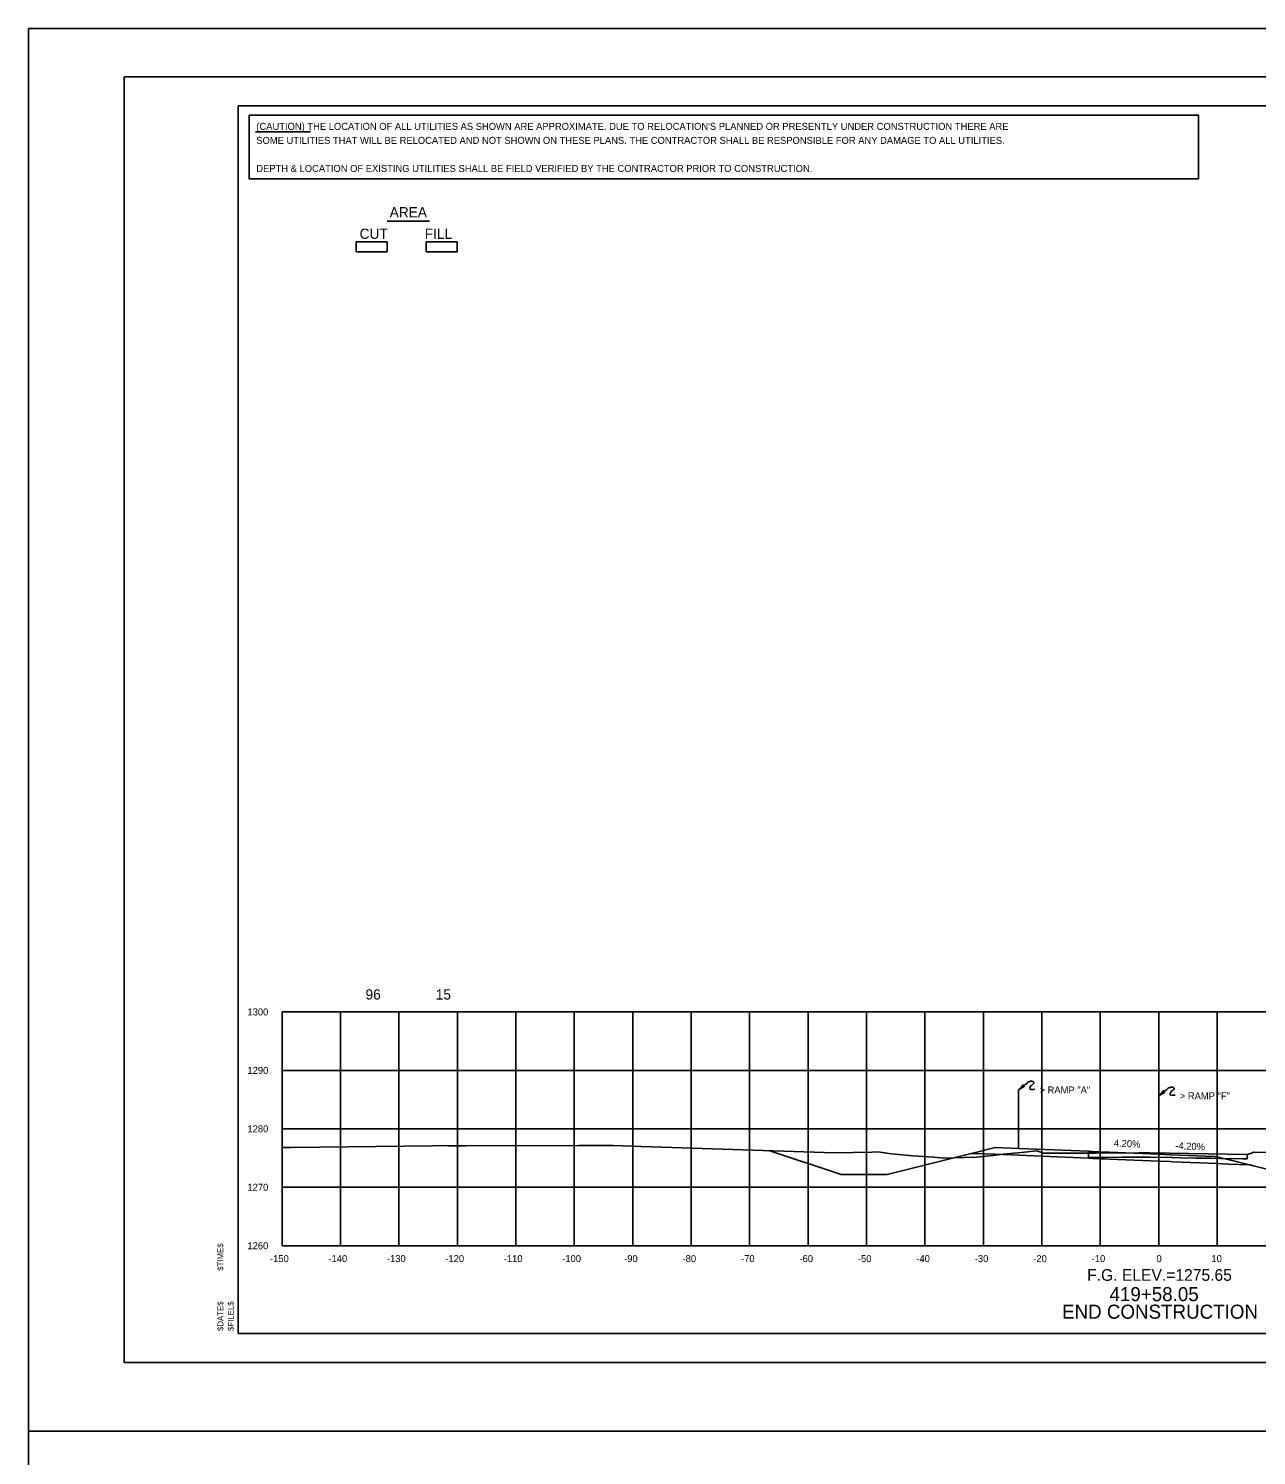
# Model space of a CAD drawing. Extents: x 2148105 to 2149976, y 144169 to 149705.
# Drawn here: x 2148219.9 to 2148430, y 149461 to 149705.2 of the extents above; entities that cross this region are included whole.
import ezdxf

# ---------------------------------------------------------------- set-up
doc = ezdxf.new("R2010")
doc.units = 0
for name, color, linetype in [('Bridge M-Header', 7, 'Continuous'), ('Default', 7, 'Continuous'), ('INR_Tracking', 7, 'Continuous'), ('PH1a-PR-Drives', 7, 'Continuous'), ('PH1a-PR-ServRd', 7, 'Continuous'), ('PH2-PR-Barrier', 7, 'Continuous'), ('PR-AttenuatorPad', 7, 'Continuous'), ('PR_Align_PC', 7, 'Continuous'), ('PR_Align_Ramp_E', 7, 'Continuous'), ('PR_Align_Ramp_J', 7, 'Continuous'), ('PR_Storm_Channel', 7, 'Continuous'), ('PR_Storm_Conc_Box_PH1B', 7, 'Continuous'), ('PR_Storm_Conc_Pipe', 7, 'Continuous'), ('PR_Storm_Conc_Pipe_PH1B', 7, 'Continuous'), ('PR_Storm_Inlet_CICI_PH1B', 7, 'Continuous'), ('PR_Storm_Junction_Box_PH1B', 7, 'Continuous'), ('PR_Storm_MH', 7, 'Continuous'), ('PR_Storm_MH_PH1B', 7, 'Continuous'), ('PR_Storm_Standard_Median_Drain_PH1B', 7, 'Continuous'), ('PR_Storm_Txt_PH1B', 7, 'Continuous'), ('TopCut', 7, 'Continuous'), ('TOPO_BRIDGE_Pier Cap', 7, 'Continuous')]:
    doc.layers.add(name, color=color, linetype=linetype)

# ---------------------------------------------------------------- blocks, each defined once
blk = doc.blocks.new('POINT_DISPLAY')
at = {"layer": 'Default'}
blk.add_line((0, 0), (0, 0), dxfattribs=at)

msp = doc.modelspace()

# ---------------------------------------------------------------- linework, layer by layer
at = {"layer": 'INR_Tracking'}
msp.add_lwpolyline([(2148401.32, 149511.9), (2148402.06, 149511.86), (2148413.32, 149511.39), (2148413.41, 149511.39), (2148415.32, 149511.31), (2148415.71, 149511.29), (2148423.32, 149510.97), (2148425.23, 149510.89), (2148425.31, 149510.89), (2148428.78, 149510.74), (2148428.94, 149510.73), (2148429.28, 149510.65), (2148436.78, 149508.77), (2148437.19, 149508.77), (2148444.78, 149508.77), (2148449.16, 149509.84), (2148517.32, 149526.35)], dxfattribs=at)
at = {"layer": 'PH1a-PR-ServRd'}
msp.add_lwpolyline([(2148570.82, 149481.91), (2148255.82, 149481.91), (2148255.82, 149691.91), (2148570.82, 149691.91)], close=True, dxfattribs=at)
at = {"layer": 'PH2-PR-Barrier'}
msp.add_line((2148413.32, 149512.56), (2148413.32, 149522.56), dxfattribs=at)
for points in [[(2148413.32, 149522.56), (2148413.84, 149523.11), (2148414.1, 149523.42), (2148414.18, 149523.25), (2148414.32, 149523.13), (2148413.32, 149522.56)], [(2148414.33, 149523.37), (2148414.69, 149523.66), (2148414.85, 149523.79), (2148414.94, 149523.86), (2148415.04, 149523.92), (2148415.14, 149523.97), (2148415.26, 149524), (2148415.39, 149524.03), (2148415.49, 149524.04), (2148415.57, 149524.04), (2148415.65, 149524.04), (2148415.72, 149524.02), (2148415.78, 149524.01), (2148415.83, 149523.99), (2148415.87, 149523.96), (2148415.91, 149523.93), (2148415.95, 149523.89), (2148415.98, 149523.83), (2148415.97, 149523.77), (2148415.96, 149523.73), (2148415.91, 149523.66), (2148415.72, 149523.5), (2148415.53, 149523.34), (2148415.46, 149523.26), (2148415.39, 149523.19), (2148415.33, 149523.09), (2148415.29, 149523.03), (2148415.25, 149522.94), (2148415.25, 149522.87), (2148415.27, 149522.78), (2148415.31, 149522.71), (2148415.36, 149522.68), (2148415.42, 149522.65), (2148415.53, 149522.64), (2148415.66, 149522.65), (2148415.82, 149522.66), (2148416.15, 149522.7)]]:
    msp.add_lwpolyline(points, dxfattribs=at)
at = {"layer": 'PR-AttenuatorPad'}
msp.add_line((2148389.32, 149513.57), (2148389.32, 149523.57), dxfattribs=at)
for points in [[(2148389.32, 149523.57), (2148389.84, 149524.12), (2148390.1, 149524.42), (2148390.18, 149524.26), (2148390.32, 149524.14), (2148389.32, 149523.57)], [(2148390.33, 149524.38), (2148390.68, 149524.67), (2148390.85, 149524.8), (2148390.94, 149524.87), (2148391.04, 149524.93), (2148391.14, 149524.97), (2148391.26, 149525.01), (2148391.39, 149525.04), (2148391.49, 149525.05), (2148391.57, 149525.05), (2148391.65, 149525.04), (2148391.72, 149525.03), (2148391.78, 149525.02), (2148391.83, 149525), (2148391.87, 149524.97), (2148391.91, 149524.94), (2148391.95, 149524.89), (2148391.98, 149524.84), (2148391.97, 149524.78), (2148391.96, 149524.74), (2148391.91, 149524.67), (2148391.72, 149524.51), (2148391.53, 149524.35), (2148391.46, 149524.27), (2148391.39, 149524.2), (2148391.33, 149524.1), (2148391.29, 149524.04), (2148391.25, 149523.95), (2148391.25, 149523.87), (2148391.27, 149523.79), (2148391.31, 149523.72), (2148391.36, 149523.69), (2148391.42, 149523.66), (2148391.53, 149523.65), (2148391.66, 149523.65), (2148391.82, 149523.67), (2148392.15, 149523.71)]]:
    msp.add_lwpolyline(points, dxfattribs=at)
at = {"layer": 'PR_Align_PC'}
msp.add_line((2148281.28, 149672.21), (2148288.56, 149672.21), dxfattribs=at)
for points in [[(2148275.98, 149668.66), (2148281.29, 149668.66), (2148281.29, 149666.97), (2148275.98, 149666.97)], [(2148275.98, 149668.66), (2148281.29, 149668.66), (2148281.29, 149666.97), (2148275.98, 149666.97)], [(2148287.98, 149668.66), (2148293.29, 149668.66), (2148293.29, 149666.97), (2148287.98, 149666.97)], [(2148287.98, 149668.66), (2148293.29, 149668.66), (2148293.29, 149666.97), (2148287.98, 149666.97)]]:
    msp.add_lwpolyline(points, close=True, dxfattribs=at)
at = {"layer": 'PR_Align_Ramp_E'}
for points in [[(2148219.95, 149705.16), (2148579.95, 149705.16), (2148579.95, 149465.16), (2148219.95, 149465.16)], [(2148219.95, 149465.16), (2148579.95, 149465.16), (2148579.95, 149225.16), (2148219.95, 149225.16)]]:
    msp.add_lwpolyline(points, close=True, dxfattribs=at)
at = {"layer": 'PR_Align_Ramp_J'}
msp.add_lwpolyline([(2148236.32, 149696.91), (2148576.32, 149696.91), (2148576.32, 149476.91), (2148236.32, 149476.91)], close=True, dxfattribs=at)
at = {"layer": 'PR_Storm_Channel'}
msp.add_lwpolyline([(2148401.32, 149513.06), (2148401.98, 149513.03), (2148413.32, 149512.56), (2148413.43, 149512.55), (2148415.32, 149512.47), (2148422.89, 149512.16), (2148423.32, 149512.14), (2148428.63, 149510.81), (2148428.94, 149510.73)], dxfattribs=at)
at = {"layer": 'PR_Storm_Conc_Box_PH1B'}
for p, q in [((2148263.32, 149536.91), (2148563.32, 149536.91)), ((2148263.32, 149496.91), (2148263.32, 149536.91)), ((2148273.32, 149496.91), (2148273.32, 149536.91)), ((2148283.32, 149496.91), (2148283.32, 149536.91)), ((2148293.32, 149496.91), (2148293.32, 149536.91)), ((2148303.32, 149496.91), (2148303.32, 149536.91)), ((2148313.32, 149496.91), (2148313.32, 149536.91)), ((2148323.32, 149496.91), (2148323.32, 149536.91)), ((2148333.32, 149496.91), (2148333.32, 149536.91)), ((2148343.32, 149496.91), (2148343.32, 149536.91)), ((2148353.32, 149496.91), (2148353.32, 149536.91)), ((2148363.32, 149496.91), (2148363.32, 149536.91)), ((2148373.32, 149496.91), (2148373.32, 149536.91)), ((2148383.32, 149496.91), (2148383.32, 149536.91)), ((2148393.32, 149496.91), (2148393.32, 149536.91)), ((2148403.32, 149496.91), (2148403.32, 149536.91)), ((2148413.32, 149496.91), (2148413.32, 149536.91)), ((2148423.32, 149496.91), (2148423.32, 149536.91)), ((2148263.32, 149526.91), (2148563.32, 149526.91)), ((2148263.32, 149516.91), (2148563.32, 149516.91)), ((2148263.32, 149506.91), (2148563.32, 149506.91)), ((2148263.32, 149496.91), (2148563.32, 149496.91))]:
    msp.add_line(p, q, dxfattribs=at)
at = {"layer": 'PR_Storm_Conc_Pipe'}
for points in [[(2148346.61, 149513.19), (2148358.8, 149509.13), (2148358.86, 149509.11), (2148358.87, 149509.11), (2148362.86, 149509.11), (2148362.87, 149509.11), (2148366.86, 149509.11), (2148366.86, 149509.11), (2148367.32, 149509.23), (2148381.24, 149512.7), (2148381.3, 149512.72), (2148383.32, 149512.64), (2148383.33, 149512.64), (2148385.31, 149512.56), (2148385.32, 149512.56), (2148389.31, 149512.4), (2148389.32, 149512.4), (2148389.37, 149512.4), (2148401.32, 149511.92)], [(2148401.32, 149511.9), (2148401.32, 149512.23), (2148401.32, 149513.06)]]:
    msp.add_lwpolyline(points, dxfattribs=at)
at = {"layer": 'PR_Storm_Conc_Pipe_PH1B'}
msp.add_lwpolyline([(2148255.82, 149481.91), (2148570.82, 149481.91), (2148570.82, 149691.91), (2148255.82, 149691.91)], close=True, dxfattribs=at)
msp.add_lwpolyline([(2148255.82, 149481.91), (2148570.82, 149481.91), (2148570.82, 149691.91), (2148255.82, 149691.91)], close=True, dxfattribs=at)
at = {"layer": 'PR_Storm_Inlet_CICI_PH1B'}
msp.add_lwpolyline([(2148263.32, 149513.71), (2148264.88, 149513.73), (2148289.04, 149513.99), (2148291.6, 149514.04), (2148291.83, 149514), (2148291.85, 149514), (2148294.74, 149514.02), (2148314.11, 149514.05), (2148319.99, 149514.06), (2148324.76, 149513.91), (2148357.86, 149512.82), (2148364.24, 149512.93), (2148365.29, 149512.95), (2148367.15, 149512.71), (2148371.19, 149512.28), (2148374.85, 149512.05), (2148376.56, 149511.9), (2148380.01, 149511.98), (2148382.16, 149512.05), (2148383.79, 149512.23), (2148384.99, 149512.37), (2148386.69, 149512.56), (2148389.85, 149512.87), (2148392.36, 149513.13), (2148392.61, 149513.07), (2148393.61, 149512.74), (2148402.48, 149512.75), (2148409.98, 149512.8), (2148410.91, 149512.8), (2148411.74, 149512.79), (2148428.46, 149512.53), (2148429.07, 149512.68), (2148429.52, 149512.91), (2148441.17, 149512.63)], dxfattribs=at)
at = {"layer": 'PR_Storm_MH'}
msp.add_line((2148258.8, 149687.46), (2148268.21, 149687.46), dxfattribs=at)
msp.add_lwpolyline([(2148257.69, 149690.34), (2148420.12, 149690.34), (2148420.12, 149679.47), (2148257.69, 149679.47)], close=True, dxfattribs=at)
at = {"layer": 'PR_Storm_Standard_Median_Drain_PH1B'}
for q in [(2148263.32, 149536.91), (2148563.32, 149496.91)]:
    msp.add_line((2148263.32, 149496.91), q, dxfattribs=at)
at = {"layer": 'PR_Storm_Txt_PH1B'}
msp.add_lwpolyline([(2148381.3, 149512.72), (2148385.31, 149513.72), (2148385.32, 149513.73), (2148389.3, 149513.57), (2148389.32, 149513.57), (2148389.37, 149513.56), (2148401.32, 149513.09)], dxfattribs=at)
at = {"layer": 'TopCut'}
msp.add_lwpolyline([(2148287.98, 149666.97), (2148293.29, 149666.97), (2148293.29, 149668.66), (2148287.98, 149668.66), (2148287.98, 149666.97)], dxfattribs=at)
at = {"layer": 'TOPO_BRIDGE_Pier Cap'}
for points in [[(2148275.98, 149666.97), (2148281.29, 149666.97), (2148281.29, 149668.66), (2148275.98, 149668.66), (2148275.98, 149666.97)], [(2148436.78, 149508.77), (2148429.28, 149510.65), (2148428.94, 149510.73), (2148428.78, 149510.74), (2148425.31, 149510.89), (2148425.23, 149510.89), (2148423.32, 149510.97), (2148415.71, 149511.29), (2148415.32, 149511.31), (2148413.41, 149511.39), (2148413.32, 149511.39), (2148402.06, 149511.86), (2148401.32, 149511.9), (2148401.32, 149512.02), (2148402.36, 149512.02), (2148404.17, 149512.03), (2148407, 149512.04), (2148408.06, 149512.04), (2148408.7, 149512.04), (2148410.91, 149512.05), (2148411.55, 149512.04), (2148411.74, 149512.04), (2148415.62, 149511.98), (2148417.04, 149511.96), (2148419.69, 149511.92), (2148422.34, 149511.88), (2148423.76, 149511.86), (2148427.65, 149511.8), (2148427.83, 149511.79), (2148428.44, 149511.78), (2148428.44, 149511.79), (2148428.44, 149511.85), (2148428.44, 149511.9), (2148428.45, 149511.94), (2148428.45, 149511.98), (2148428.46, 149512.53), (2148429.07, 149512.68), (2148429.52, 149512.91), (2148441.17, 149512.63)]]:
    msp.add_lwpolyline(points, dxfattribs=at)

# ---------------------------------------------------------------- block references
at = {"layer": 'PR_Storm_Conc_Pipe_PH1B', "xscale": 10, "yscale": 10}
for p in [(2148401.32, 149513.06), (2148401.32, 149513.06), (2148415.32, 149512.47), (2148415.32, 149512.47), (2148423.32, 149512.14), (2148423.32, 149512.14)]:
    msp.add_blockref('POINT_DISPLAY', p, dxfattribs=at)

# ---------------------------------------------------------------- texts
at = {"layer": 'Bridge M-Header'}
for s, p in [('4.20%', (2148405.62, 149513.88)), ('-4.20%', (2148416.13, 149513.44))]:
    msp.add_text(s, height=1.2, rotation=357.595, dxfattribs=at).set_placement(p)
at = {"layer": 'Default'}
msp.add_text('END CONSTRUCTION', height=2.4, dxfattribs=at).set_placement((2148396.78, 149484.43))
at = {"layer": 'PH1a-PR-Drives'}
for s, p in [('$TIME$', (2148253.27, 149492.63)), ('$DATE$', (2148253.27, 149482.33)), ('$FILEL$', (2148255.05, 149482.33))]:
    msp.add_text(s, height=1, rotation=90, dxfattribs=at).set_placement(p)
at = {"layer": 'PH2-PR-Barrier'}
msp.add_text('> RAMP "F"', height=1.2, rotation=360, dxfattribs=at).set_placement((2148416.92, 149521.95))
at = {"layer": 'PR-AttenuatorPad'}
msp.add_text('> RAMP "A"', height=1.2, rotation=360, dxfattribs=at).set_placement((2148392.92, 149522.96))
at = {"layer": 'PR_Align_PC'}
for s, p in [('AREA', (2148281.74, 149672.86)), ('CUT', (2148276.6, 149669.17)), ('FILL', (2148287.74, 149669.17)), ('96', (2148277.61, 149539.03)), ('15', (2148289.62, 149539.03))]:
    msp.add_text(s, height=1.75, dxfattribs=at).set_placement(p)
at = {"layer": 'PR_Storm_Junction_Box_PH1B'}
msp.add_text('419+58.05', height=2.4, dxfattribs=at).set_placement((2148404.9, 149487.43))
at = {"layer": 'PR_Storm_MH'}
for s, p in [("(CAUTION) THE LOCATION OF ALL UTILITIES AS SHOWN ARE APPROXIMATE. DUE TO RELOCATION'S PLANNED OR PRESENTLY UNDER CONSTRUCTION THERE ARE ", (2148258.92, 149687.82)), ('SOME UTILITIES THAT WILL BE RELOCATED AND NOT SHOWN ON THESE PLANS. THE CONTRACTOR SHALL BE RESPONSIBLE FOR ANY DAMAGE TO ALL UTILITIES.', (2148258.92, 149685.42)), ('DEPTH & LOCATION OF EXISTING UTILITIES SHALL BE FIELD VERIFIED BY THE CONTRACTOR PRIOR TO CONSTRUCTION.', (2148258.92, 149680.62))]:
    msp.add_text(s, height=1.2, dxfattribs=at).set_placement(p)
at = {"layer": 'PR_Storm_MH_PH1B'}
for s, height, p in [('1300', 1.2, (2148257.4, 149536.31)), ('1290', 1.2, (2148257.4, 149526.31)), ('1280', 1.2, (2148257.4, 149516.31)), ('1270', 1.2, (2148257.4, 149506.31)), ('1260', 1.2, (2148257.4, 149496.31)), ('-150', 1.2, (2148261.26, 149494.11)), ('-140', 1.2, (2148271.26, 149494.11)), ('-130', 1.2, (2148281.26, 149494.11)), ('-120', 1.2, (2148291.26, 149494.11)), ('-110', 1.2, (2148301.26, 149494.11)), ('-100', 1.2, (2148311.26, 149494.11)), ('-90', 1.2, (2148321.85, 149494.11)), ('-80', 1.2, (2148331.85, 149494.11)), ('-70', 1.2, (2148341.85, 149494.11)), ('-60', 1.2, (2148351.85, 149494.11)), ('-50', 1.2, (2148361.85, 149494.11)), ('-40', 1.2, (2148371.85, 149494.11)), ('-30', 1.2, (2148381.85, 149494.11)), ('-20', 1.2, (2148391.85, 149494.11)), ('-10', 1.2, (2148401.85, 149494.11)), ('0', 1.2, (2148412.93, 149494.11)), ('10', 1.2, (2148422.34, 149494.11)), ('F.G. ELEV.=1275.65', 2, (2148401.08, 149490.91))]:
    msp.add_text(s, height=height, dxfattribs=at).set_placement(p)

doc.saveas('drawing.dxf')
